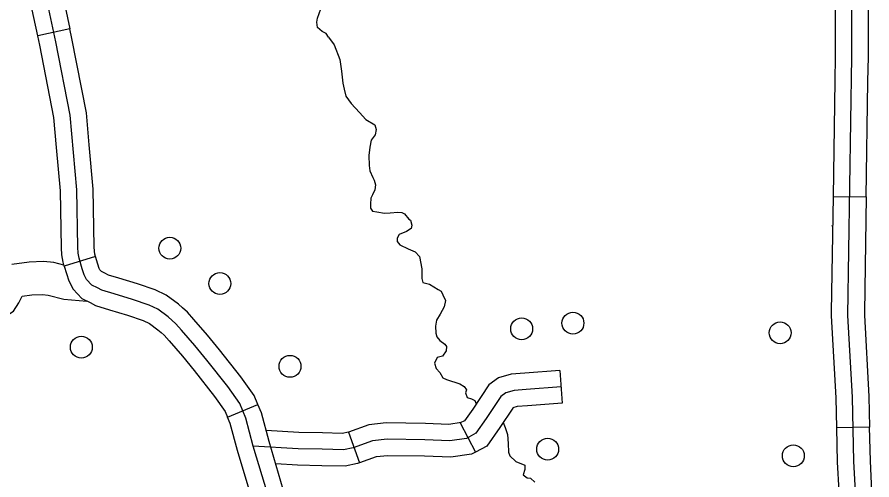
# Model space of a CAD drawing. Extents: x 1369979 to 1371646, y 379997 to 381064.
# Drawn here: x 1370992.71 to 1371038.5, y 380390.23 to 380415.02 of the extents above; entities that cross this region are included whole.
import ezdxf

# ---------------------------------------------------------------- set-up
doc = ezdxf.new("R2010")
doc.units = 0
doc.layers.add('R_Border Notes', color=7, linetype='Continuous')

msp = doc.modelspace()

# ---------------------------------------------------------------- linework, layer by layer
at = {"layer": 'R_Border Notes'}
for p, q in [((1370995.539, 380414.386), (1370993.82, 380414.02)), ((1371036.44, 380405.414), (1371038.198, 380405.387)), ((1370996.919, 380402.203), (1370995.24, 380401.684)), ((1371021.793, 380396.086), (1371021.918, 380394.333)), ((1371003.989, 380393.594), (1371005.614, 380394.265)), ((1371016.452, 380393.276), (1371017.271, 380391.72)), ((1371038.378, 380393.054), (1371036.621, 380393.013)), ((1371010.465, 380392.791), (1371011.059, 380391.137))]:
    msp.add_line(p, q, dxfattribs=at)
for points in [[(1370992.718, 380420.544), (1370993.062, 380420.375), (1370993.964, 380419.339), (1370994.585, 380418.189), (1370994.882, 380417.238), (1370995.106, 380416.422), (1370995.539, 380414.386)], [(1370993.82, 380414.02), (1370993.398, 380416.006), (1370993.195, 380416.742), (1370992.957, 380417.503), (1370992.51, 380418.332), (1370991.968, 380418.954), (1370991.942, 380418.967)], [(1371036.98, 380386.339), (1371037.408, 380387.731), (1371037.542, 380388.72), (1371037.622, 380389.63), (1371037.542, 380391.208), (1371037.461, 380394.659), (1371037.221, 380399.03), (1371037.435, 380412.892), (1371037.435, 380418.777)], [(1371036.536, 380411.601), (1371036.556, 380412.899), (1371036.556, 380417.774)], [(1371038.293, 380411.574), (1371038.314, 380412.885), (1371038.314, 380417.774)], [(1370995.962, 380402.689), (1370995.909, 380405.765), (1370995.562, 380409.767), (1370994.787, 380413.7), (1370994.252, 380416.214)], [(1371009.387, 380413.953), (1371009.266, 380414.138), (1371009.054, 380414.244), (1371008.811, 380414.472), (1371008.766, 380414.745), (1371008.811, 380414.957), (1371008.978, 380415.458)], [(1370994.83, 380408.033), (1370994.69, 380409.644), (1370993.926, 380413.523), (1370993.82, 380414.02)], [(1370996.581, 380408.185), (1370996.433, 380409.891), (1370995.648, 380413.876), (1370995.539, 380414.386)], [(1371009.387, 380413.953), (1371009.69, 380413.528), (1371010.009, 380412.755), (1371010.084, 380412.117), (1371010.16, 380411.48), (1371010.236, 380411.162), (1371010.327, 380410.783), (1371010.6, 380410.388), (1371011.054, 380409.918), (1371011.403, 380409.539), (1371011.873, 380409.25), (1371011.948, 380409.008), (1371011.903, 380408.719), (1371011.676, 380408.431), (1371011.615, 380408.052), (1371011.554, 380407.612), (1371011.57, 380407.066), (1371011.615, 380406.778), (1371011.767, 380406.429), (1371011.842, 380406.292), (1371011.918, 380406.034), (1371011.873, 380405.776), (1371011.751, 380405.503), (1371011.66, 380405.321), (1371011.645, 380405.003), (1371011.645, 380404.79), (1371011.751, 380404.623), (1371011.979, 380404.593), (1371012.388, 380404.517), (1371012.691, 380404.532), (1371013.1, 380404.578), (1371013.328, 380404.548), (1371013.464, 380404.487)], [(1371036.44, 380405.414), (1371036.536, 380411.601)], [(1371038.198, 380405.387), (1371038.293, 380411.574)], [(1370996.919, 380402.203), (1370996.885, 380402.314), (1370996.852, 380402.486), (1370996.841, 380402.718), (1370996.787, 380405.811), (1370996.581, 380408.185)], [(1370995.24, 380401.684), (1370995.177, 380401.888), (1370995.103, 380402.278), (1370995.084, 380402.66), (1370995.031, 380405.72), (1370994.83, 380408.033)], [(1371036.345, 380399.227), (1371036.44, 380405.414)], [(1371038.198, 380405.387), (1371038.103, 380399.2)], [(1371013.464, 380404.487), (1371013.706, 380404.194), (1371013.782, 380404.149), (1371013.858, 380403.876), (1371013.828, 380403.693), (1371013.57, 380403.542), (1371013.176, 380403.375), (1371013.07, 380403.178), (1371013.07, 380402.996), (1371013.221, 380402.829), (1371013.661, 380402.601), (1371014.04, 380402.45), (1371014.267, 380402.192), (1371014.388, 380401.539), (1371014.388, 380401.024)], [(1371036.416, 380403.821), (1371036.354, 380403.846)], [(1370996.713, 380400.664), (1370996.432, 380400.964), (1370996.298, 380401.218), (1370996.205, 380401.539), (1370996.031, 380402.101), (1370995.977, 380402.382), (1370995.962, 380402.689)], [(1371001.58, 380399.445), (1371001.357, 380399.64), (1371000.708, 380400.131), (1371000.113, 380400.403), (1370999.161, 380400.73), (1370998.171, 380401.029), (1370997.607, 380401.202), (1370997.418, 380401.307), (1370997.237, 380401.39), (1370997.154, 380401.478), (1370997.117, 380401.549), (1370997.047, 380401.792), (1370996.919, 380402.203)], [(1370995.219, 380401.73), (1370994.676, 380401.868), (1370994.121, 380401.92), (1370993.355, 380401.889), (1370992.428, 380401.769)], [(1370995.24, 380401.684), (1370995.363, 380401.286), (1370995.479, 380400.887), (1370995.709, 380400.449), (1370996.19, 380399.938), (1370996.622, 380399.738), (1370996.915, 380399.575), (1370997.66, 380399.347), (1370998.622, 380399.057), (1370999.461, 380398.769), (1370999.801, 380398.613), (1371000.248, 380398.275), (1371000.425, 380398.12)], [(1371014.388, 380401.024), (1371014.452, 380400.811), (1371014.801, 380400.72), (1371015.271, 380400.432), (1371015.422, 380400.341), (1371015.513, 380400.144), (1371015.665, 380399.84), (1371015.589, 380399.507), (1371015.377, 380399.112), (1371015.18, 380398.794), (1371015.119, 380398.46), (1371015.149, 380398.096), (1371015.195, 380397.884), (1371015.361, 380397.702), (1371015.634, 380397.504), (1371015.71, 380397.383), (1371015.695, 380397.14), (1371015.498, 380396.852), (1371015.21, 380396.776), (1371015.073, 380396.473), (1371015.164, 380396.2)], [(1371001.515, 380398.251), (1371001.217, 380398.596), (1371000.803, 380398.957), (1371000.255, 380399.372), (1370999.787, 380399.586), (1370998.891, 380399.894), (1370997.916, 380400.188), (1370997.261, 380400.389), (1370997.02, 380400.522), (1370996.713, 380400.664)], [(1370988.535, 380396.122), (1370989.062, 380396.089), (1370989.662, 380396.204), (1370990.08, 380396.533), (1370990.393, 380396.887), (1370990.713, 380397.447), (1370990.927, 380398.323), (1370990.969, 380398.646), (1370990.995, 380398.769), (1370991.138, 380398.785), (1370991.508, 380398.804), (1370991.753, 380398.893), (1370992.075, 380398.988), (1370992.523, 380399.276), (1370992.815, 380399.715), (1370992.973, 380400.031), (1370992.992, 380400.07), (1370993.504, 380400.136), (1370994.074, 380400.159), (1370994.375, 380400.131), (1370995.218, 380399.916), (1370996.456, 380399.805)], [(1370988.535, 380396.122), (1370989.062, 380396.089), (1370989.662, 380396.204), (1370990.08, 380396.533), (1370990.393, 380396.887), (1370990.713, 380397.447), (1370990.927, 380398.323), (1370990.969, 380398.646), (1370990.995, 380398.769), (1370991.138, 380398.785), (1370991.508, 380398.804), (1370991.753, 380398.893), (1370992.075, 380398.988), (1370992.523, 380399.276), (1370992.815, 380399.715), (1370992.973, 380400.031), (1370992.992, 380400.07), (1370993.504, 380400.136), (1370994.074, 380400.159), (1370994.375, 380400.131), (1370995.218, 380399.916), (1370996.456, 380399.805)], [(1371005.614, 380394.265), (1371005.417, 380394.74), (1371004.705, 380395.75), (1371003.564, 380397.192), (1371002.914, 380397.987), (1371002.178, 380398.828), (1371001.841, 380399.218), (1371001.58, 380399.445)], [(1371036.621, 380393.013), (1371036.583, 380394.625), (1371036.342, 380399.013), (1371036.345, 380399.227)], [(1371038.103, 380399.2), (1371038.1, 380399.047), (1371038.34, 380394.693), (1371038.378, 380393.054)], [(1371000.425, 380398.12), (1371000.593, 380397.974), (1371000.852, 380397.675), (1371001.571, 380396.852), (1371002.194, 380396.09), (1371003.297, 380394.697), (1371003.868, 380393.888), (1371003.989, 380393.594)], [(1371002.879, 380396.641), (1371002.243, 380397.419), (1371001.515, 380398.251)], [(1371014.424, 380374.701), (1371013.863, 380375.797), (1371013.168, 380377.483), (1371012.419, 380379.489), (1371011.858, 380380.639), (1371011.564, 380381.147), (1371010.976, 380381.929), (1371009.827, 380383.507), (1371008.625, 380384.925), (1371007.556, 380386.342), (1371006.861, 380387.439), (1371006.139, 380389.445), (1371005.364, 380392.04), (1371004.963, 380393.538), (1371004.643, 380394.314), (1371004.001, 380395.224), (1371002.879, 380396.641)], [(1371015.164, 380396.2), (1371015.358, 380395.984), (1371015.525, 380395.696), (1371015.722, 380395.605)], [(1371021.793, 380396.086), (1371019.917, 380395.952), (1371019.181, 380395.891), (1371018.503, 380395.691), (1371017.98, 380395.325), (1371017.12, 380394.018), (1371016.688, 380393.4), (1371016.452, 380393.276)], [(1371015.722, 380395.605), (1371016.434, 380395.377), (1371016.662, 380395.226), (1371016.783, 380395.044), (1371016.738, 380394.892), (1371016.828, 380394.649), (1371017.056, 380394.573), (1371017.238, 380394.482), (1371017.304, 380394.297)], [(1371021.856, 380395.209), (1371019.985, 380395.076), (1371019.344, 380395.022), (1371018.889, 380394.888), (1371018.622, 380394.701), (1371017.847, 380393.524), (1371017.286, 380392.722), (1371016.778, 380392.454), (1371015.896, 380392.32), (1371014.56, 380392.374), (1371012.529, 380392.401), (1371011.754, 380392.32), (1371010.712, 380391.946), (1371010.204, 380391.839), (1371009.055, 380391.866), (1371007.772, 380391.892), (1371005.364, 380392.04)], [(1371021.918, 380394.333), (1371020.053, 380394.199), (1371019.506, 380394.154), (1371019.276, 380394.086), (1371019.264, 380394.078), (1371018.574, 380393.031), (1371017.884, 380392.043), (1371017.271, 380391.72)], [(1371007.476, 380388.326), (1371006.974, 380389.72), (1371006.21, 380392.28), (1371005.798, 380393.821), (1371005.614, 380394.265)], [(1371005.822, 380387.731), (1371005.304, 380389.171), (1371004.518, 380391.801), (1371004.129, 380393.256), (1371003.989, 380393.594)], [(1371016.5, 380393.301), (1371015.847, 380393.202), (1371014.583, 380393.253), (1371012.489, 380393.28), (1371011.557, 380393.184), (1371010.465, 380392.791)], [(1371018.752, 380393.301), (1371018.859, 380393.041), (1371018.981, 380392.662), (1371019.026, 380392.177), (1371019.041, 380391.706), (1371019.102, 380391.509), (1371019.435, 380391.206), (1371019.92, 380391.024), (1371019.92, 380390.781), (1371019.829, 380390.493), (1371020.041, 380390.341), (1371020.223, 380390.311), (1371020.451, 380390.113)], [(1371036.312, 380387.157), (1371036.547, 380387.92), (1371036.668, 380388.818), (1371036.741, 380389.646), (1371036.663, 380391.176), (1371036.621, 380393.013)], [(1371037.993, 380386.641), (1371038.269, 380387.541), (1371038.415, 380388.623), (1371038.503, 380389.613), (1371038.42, 380391.241), (1371038.378, 380393.054)], [(1371010.471, 380392.793), (1371010.122, 380392.72), (1371009.074, 380392.744), (1371007.808, 380392.771), (1371006.05, 380392.879)], [(1371017.271, 380391.72), (1371017.057, 380391.607), (1371015.945, 380391.439), (1371014.537, 380391.495), (1371012.568, 380391.521), (1371011.951, 380391.457), (1371011.059, 380391.137)], [(1371011.059, 380391.137), (1371010.952, 380391.098), (1371010.285, 380390.958), (1371009.035, 380390.987), (1371007.736, 380391.014), (1371006.567, 380391.086)]]:
    msp.add_lwpolyline(points, dxfattribs=at)
for centre in [(1371000.897, 380402.638), (1371003.578, 380400.747), (1371019.74, 380398.319), (1371022.488, 380398.627), (1371033.586, 380398.11), (1370996.154, 380397.337), (1371007.331, 380396.31), (1371021.137, 380391.871), (1371034.296, 380391.52)]:
    msp.add_circle(centre, 0.586, dxfattribs=at)

doc.saveas('drawing.dxf')
